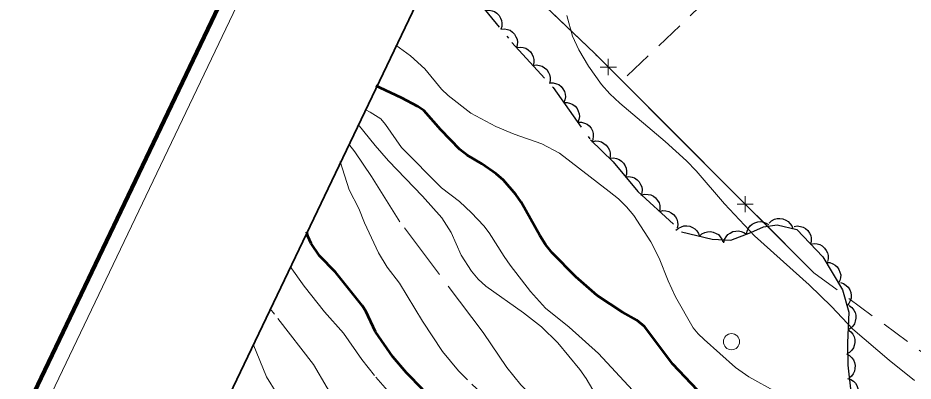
# Model space of a CAD drawing. Extents: x 356765 to 358572, y 5103174 to 5104650.
# Drawn here: x 356893.4 to 356948.8, y 5104127.3 to 5104149.8 of the extents above; entities that cross this region are included whole.
import ezdxf

# ---------------------------------------------------------------- set-up
doc = ezdxf.new("R2010")
doc.units = 0
doc.header["$LTSCALE"] = 0.6
for name, pattern in [('DOT_DASHED', [7.7, 5, -1.2, 0.3, -1.2]), ('LONG_DASHED', [7.5, 6, -1.5]), ('MEDIUM_DASHED', [4.5, 3, -1.5])]:
    doc.linetypes.add(name, pattern=pattern)
for name, color, linetype, lineweight in [('1', 7, 'Continuous', 53), ('2', 7, 'Continuous', 13), ('36', 7, 'Continuous', 13), ('37', 7, 'Continuous', 13), ('44', 7, 'Continuous', 25), ('52', 7, 'Continuous', 13), ('60', 7, 'Continuous', 13)]:
    doc.layers.add(name, color=color, linetype=linetype, lineweight=lineweight)

msp = doc.modelspace()

# ---------------------------------------------------------------- linework, layer by layer
at = {"layer": '1', "linetype": 'LONG_DASHED'}
for points in [[(356936.2, 5104125.92), (356933.92, 5104128.34), (356932.16, 5104130.68), (356931.68, 5104131.07), (356930.8, 5104131.55), (356929.23, 5104132.59), (356927.91, 5104133.75), (356926.45, 5104135.24), (356926.03, 5104135.76), (356925.68, 5104136.3), (356924.53, 5104138.38), (356924.2, 5104138.84), (356923.42, 5104139.73), (356922.98, 5104140.13), (356922.08, 5104140.75), (356921.18, 5104141.28), (356920.72, 5104141.63), (356919.54, 5104142.86), (356918.5, 5104144.04), (356918.13, 5104144.29), (356917.11, 5104144.84), (356915.78, 5104145.45), (356915.55, 5104145.57)], [(356918.43, 5104126.76), (356917.42, 5104127.8), (356916.57, 5104128.79), (356915.51, 5104130.34), (356914.9, 5104131.63), (356914.68, 5104131.98), (356913.02, 5104134.04), (356912.04, 5104135.04), (356911.52, 5104135.82), (356911.32, 5104136.26), (356911.24, 5104136.53)]]:
    msp.add_lwpolyline(points, dxfattribs=at)
at = {"layer": '2'}
for points in [[(356948.88, 5104127.32), (356947.31, 5104128.59), (356945.07, 5104130.51), (356943.74, 5104131.9), (356942.35, 5104133.26), (356938.98, 5104136.28), (356937.11, 5104138.26), (356935.37, 5104140.32), (356934.76, 5104140.93), (356933.43, 5104142.12), (356930.63, 5104144.5), (356930.02, 5104145.08), (356929.5, 5104145.66), (356928.7, 5104146.79), (356928.09, 5104147.8), (356927.71, 5104148.65), (356927.35, 5104149.93)], [(356940.33, 5104126.61), (356938.62, 5104127.55), (356937.8, 5104128.13), (356935.85, 5104129.87), (356935.48, 5104130.22), (356935.18, 5104130.59), (356934.08, 5104132.51), (356933.62, 5104133.5), (356933.06, 5104134.91), (356932.55, 5104135.92), (356931.51, 5104137.54), (356931.04, 5104138.08), (356930.54, 5104138.58), (356929.97, 5104139.04), (356926.9, 5104141.4), (356925.8, 5104141.99), (356924.08, 5104142.59), (356922.95, 5104143.05), (356921.41, 5104143.88), (356920, 5104144.97), (356919.59, 5104145.38), (356918.55, 5104146.63), (356917.66, 5104147.43), (356916.76, 5104148.09)]]:
    msp.add_lwpolyline(points, dxfattribs=at)
at = {"layer": '2', "linetype": 'LONG_DASHED'}
for points in [[(356923.46, 5104135), (356922.55, 5104136.47), (356922.21, 5104136.9), (356921.44, 5104137.72), (356920.71, 5104138.41), (356919.59, 5104139.26), (356917.11, 5104141.76), (356916.13, 5104143.19), (356915.83, 5104143.54), (356915.17, 5104143.95), (356914.86, 5104144.12)], [(356929.82, 5104125.32), (356928.55, 5104127.46), (356928.16, 5104128.01), (356926.79, 5104129.65), (356925.78, 5104130.65), (356924.66, 5104131.51), (356922.34, 5104133.16), (356921.86, 5104133.61), (356921.44, 5104134.09), (356920.8, 5104135.09), (356920.18, 5104136.49), (356919.6, 5104137.4), (356918.42, 5104138.75), (356916.31, 5104140.94), (356915.49, 5104141.88), (356914.42, 5104143.19)], [(356933.94, 5104117.3), (356932.36, 5104118.99), (356928.5, 5104122.65), (356928, 5104123.18), (356926.63, 5104124.86), (356925.58, 5104125.99), (356924.5, 5104127.05), (356924.06, 5104127.59), (356923.64, 5104128.13), (356922.16, 5104130.3), (356917, 5104137.16), (356915.26, 5104139.97), (356914.22, 5104141.49), (356913.84, 5104141.97)], [(356924.11, 5104124.67), (356921.19, 5104127.36), (356920.64, 5104127.92), (356919.65, 5104129.13), (356918.42, 5104131), (356916.98, 5104133.36), (356916.23, 5104134.34), (356915.68, 5104135.23), (356914.82, 5104137.09), (356914.47, 5104137.97), (356913.88, 5104139.13), (356913.32, 5104140.88)], [(356951.07, 5104107.09), (356948.49, 5104109.3), (356946.9, 5104110.44), (356945.43, 5104111.8), (356944.55, 5104112.76), (356941.5, 5104116.4), (356939.44, 5104118.59), (356937.92, 5104120.54), (356935.48, 5104123.29), (356933.72, 5104124.9), (356932.29, 5104125.95), (356931.86, 5104126.32), (356931.42, 5104126.73), (356929.32, 5104128.99), (356927.5, 5104130.62), (356926.02, 5104131.8), (356925.11, 5104132.83), (356923.84, 5104134.47), (356923.46, 5104135)], [(356917.89, 5104124.83), (356915.43, 5104127.63), (356914.65, 5104128.62), (356913.52, 5104130.25), (356912.35, 5104131.59), (356911.08, 5104133.17), (356910.22, 5104134.38)], [(356922.23, 5104116.17), (356921.31, 5104116.97), (356920.24, 5104117.79), (356919.22, 5104118.69), (356917.56, 5104120.38), (356915.69, 5104122.51), (356913, 5104126.15), (356912.51, 5104126.88), (356911.67, 5104128.32), (356909.25, 5104131.43), (356908.97, 5104131.77)], [(356909.4, 5104126.53), (356908.76, 5104127.55), (356907.92, 5104129.57)]]:
    msp.add_lwpolyline(points, dxfattribs=at)
at = {"layer": '36'}
msp.add_circle((356937.549, 5104129.73), 0.5, dxfattribs=at)
at = {"layer": '37'}
for p, q in [((356929.92, 5104147.24), (356929.92, 5104146.24)), ((356930.42, 5104146.74), (356929.42, 5104146.74)), ((356934.16, 5104142.49), (356930.63, 5104146.03)), ((356937.69, 5104138.95), (356934.16, 5104142.49)), ((356938.4, 5104138.75), (356938.4, 5104137.75)), ((356938.9, 5104138.25), (356937.9, 5104138.25)), ((356942.64, 5104134), (356939.11, 5104137.54))]:
    msp.add_line(p, q, dxfattribs=at)
for points in [[(356942.64, 5104134), (356929.08, 5104147.58), (356923.21, 5104153.22), (356920.84, 5104156.63)], [(356929.21, 5104147.44), (356929.08, 5104147.58), (356925.61, 5104150.91)]]:
    msp.add_lwpolyline(points, dxfattribs=at)
at = {"layer": '44', "linetype": 'DOT_DASHED'}
msp.add_lwpolyline([(356921.26, 5104151.53), (356923.95, 5104148.27), (356926.51, 5104145.47), (356928.81, 5104142.23), (356930.21, 5104140.87), (356931.74, 5104139.04), (356934.46, 5104136.54), (356936.36, 5104136.07), (356937.51, 5104136.02), (356938.75, 5104136.5), (356939.54, 5104136.85), (356940.38, 5104136.96), (356941.6, 5104136.67), (356943.21, 5104134.99), (356944.42, 5104132.95), (356944.82, 5104131.56), (356944.74, 5104129.65), (356944.75, 5104128.27), (356944.92, 5104126.81), (356945.38, 5104125.19), (356946.38, 5104123.46), (356948.22, 5104121.84), (356950.02, 5104120.84)], dxfattribs=at)
at = {"layer": '44'}
for points in [[(356922.32, 5104150.25), (356922.53, 5104150.27), (356922.72, 5104150.23), (356922.88, 5104150.17), (356923.02, 5104150.07), (356923.15, 5104149.94), (356923.25, 5104149.77), (356923.31, 5104149.62), (356923.33, 5104149.45), (356923.32, 5104149.26), (356923.27, 5104149.09)], [(356923.27, 5104149.09), (356923.48, 5104149.11), (356923.68, 5104149.07), (356923.84, 5104149.02), (356923.98, 5104148.91), (356924.11, 5104148.78), (356924.2, 5104148.62), (356924.27, 5104148.47), (356924.29, 5104148.29), (356924.28, 5104148.11), (356924.23, 5104147.93)], [(356924.24, 5104147.95), (356924.45, 5104147.98), (356924.65, 5104147.95), (356924.81, 5104147.9), (356924.96, 5104147.81), (356925.09, 5104147.68), (356925.2, 5104147.52), (356925.27, 5104147.38), (356925.3, 5104147.2), (356925.3, 5104147.02), (356925.26, 5104146.84)], [(356925.26, 5104146.84), (356925.46, 5104146.87), (356925.66, 5104146.84), (356925.82, 5104146.8), (356925.97, 5104146.7), (356926.11, 5104146.58), (356926.21, 5104146.41), (356926.28, 5104146.27), (356926.31, 5104146.1), (356926.31, 5104145.91), (356926.27, 5104145.73)], [(356926.3, 5104145.76), (356926.51, 5104145.77), (356926.71, 5104145.71), (356926.86, 5104145.65), (356926.99, 5104145.54), (356927.11, 5104145.39), (356927.2, 5104145.22), (356927.25, 5104145.07), (356927.26, 5104144.89), (356927.23, 5104144.71), (356927.17, 5104144.54)], [(356927.17, 5104144.54), (356927.38, 5104144.54), (356927.58, 5104144.49), (356927.73, 5104144.42), (356927.86, 5104144.31), (356927.98, 5104144.17), (356928.06, 5104144), (356928.12, 5104143.84), (356928.13, 5104143.67), (356928.1, 5104143.49), (356928.04, 5104143.32)], [(356928.04, 5104143.32), (356928.25, 5104143.32), (356928.44, 5104143.27), (356928.6, 5104143.2), (356928.73, 5104143.09), (356928.85, 5104142.95), (356928.93, 5104142.78), (356928.99, 5104142.62), (356928.99, 5104142.45), (356928.97, 5104142.26), (356928.91, 5104142.09)], [(356928.93, 5104142.11), (356929.13, 5104142.16), (356929.34, 5104142.14), (356929.5, 5104142.1), (356929.65, 5104142.01), (356929.79, 5104141.9), (356929.91, 5104141.74), (356929.99, 5104141.6), (356930.03, 5104141.43), (356930.04, 5104141.25), (356930.01, 5104141.07)], [(356930.03, 5104141.09), (356930.24, 5104141.11), (356930.43, 5104141.07), (356930.59, 5104141.02), (356930.73, 5104140.92), (356930.87, 5104140.78), (356930.96, 5104140.62), (356931.03, 5104140.47), (356931.05, 5104140.3), (356931.04, 5104140.11), (356930.99, 5104139.94)], [(356930.99, 5104139.94), (356931.2, 5104139.96), (356931.4, 5104139.92), (356931.55, 5104139.87), (356931.7, 5104139.76), (356931.83, 5104139.63), (356931.92, 5104139.47), (356931.99, 5104139.32), (356932.01, 5104139.14), (356932, 5104138.96), (356931.95, 5104138.79)], [(356931.98, 5104138.82), (356932.19, 5104138.86), (356932.39, 5104138.85), (356932.55, 5104138.82), (356932.71, 5104138.74), (356932.85, 5104138.63), (356932.97, 5104138.47), (356933.06, 5104138.34), (356933.1, 5104138.16), (356933.11, 5104137.98), (356933.09, 5104137.8)], [(356933.09, 5104137.8), (356933.29, 5104137.85), (356933.49, 5104137.84), (356933.66, 5104137.8), (356933.81, 5104137.72), (356933.96, 5104137.61), (356934.08, 5104137.46), (356934.16, 5104137.32), (356934.2, 5104137.15), (356934.22, 5104136.96), (356934.19, 5104136.79)], [(356938.47, 5104136.38), (356938.51, 5104136.58), (356938.6, 5104136.76), (356938.7, 5104136.9), (356938.83, 5104137.01), (356939, 5104137.1), (356939.18, 5104137.15), (356939.34, 5104137.17), (356939.52, 5104137.14), (356939.69, 5104137.08), (356939.85, 5104136.99)], [(356939.88, 5104137.08), (356940.03, 5104137.22), (356940.22, 5104137.31), (356940.37, 5104137.36), (356940.55, 5104137.36), (356940.73, 5104137.34), (356940.91, 5104137.26), (356941.05, 5104137.18), (356941.17, 5104137.05), (356941.28, 5104136.9), (356941.34, 5104136.73)], [(356934.11, 5104136.63), (356934.26, 5104136.77), (356934.45, 5104136.85), (356934.6, 5104136.9), (356934.78, 5104136.91), (356934.96, 5104136.88), (356935.14, 5104136.8), (356935.28, 5104136.72), (356935.4, 5104136.59), (356935.5, 5104136.44), (356935.56, 5104136.27)], [(356935.56, 5104136.27), (356935.72, 5104136.41), (356935.9, 5104136.49), (356936.06, 5104136.54), (356936.24, 5104136.55), (356936.42, 5104136.52), (356936.59, 5104136.44), (356936.74, 5104136.36), (356936.85, 5104136.23), (356936.96, 5104136.08), (356937.02, 5104135.91)], [(356937.07, 5104135.85), (356937.12, 5104136.05), (356937.22, 5104136.23), (356937.32, 5104136.36), (356937.46, 5104136.46), (356937.63, 5104136.55), (356937.81, 5104136.58), (356937.98, 5104136.6), (356938.15, 5104136.56), (356938.32, 5104136.49), (356938.47, 5104136.39)], [(356941.42, 5104136.86), (356941.62, 5104136.9), (356941.82, 5104136.87), (356941.98, 5104136.83), (356942.13, 5104136.74), (356942.27, 5104136.62), (356942.38, 5104136.46), (356942.46, 5104136.31), (356942.49, 5104136.14), (356942.49, 5104135.96), (356942.45, 5104135.78)], [(356942.45, 5104135.78), (356942.66, 5104135.82), (356942.86, 5104135.79), (356943.02, 5104135.75), (356943.17, 5104135.66), (356943.31, 5104135.53), (356943.42, 5104135.38), (356943.49, 5104135.23), (356943.53, 5104135.06), (356943.53, 5104134.87), (356943.49, 5104134.7)], [(356943.42, 5104134.64), (356943.63, 5104134.63), (356943.82, 5104134.56), (356943.96, 5104134.48), (356944.09, 5104134.36), (356944.2, 5104134.21), (356944.26, 5104134.03), (356944.31, 5104133.87), (356944.3, 5104133.69), (356944.26, 5104133.51), (356944.18, 5104133.35)], [(356944.29, 5104133.4), (356944.49, 5104133.33), (356944.66, 5104133.22), (356944.78, 5104133.11), (356944.87, 5104132.95), (356944.93, 5104132.78), (356944.96, 5104132.59), (356944.96, 5104132.43), (356944.9, 5104132.26), (356944.82, 5104132.09), (356944.71, 5104131.96)], [(356944.84, 5104131.97), (356945.01, 5104131.85), (356945.13, 5104131.68), (356945.21, 5104131.54), (356945.24, 5104131.37), (356945.25, 5104131.18), (356945.21, 5104131), (356945.16, 5104130.84), (356945.06, 5104130.7), (356944.93, 5104130.57), (356944.77, 5104130.47)], [(356944.77, 5104130.47), (356944.94, 5104130.35), (356945.06, 5104130.19), (356945.14, 5104130.04), (356945.18, 5104129.87), (356945.19, 5104129.69), (356945.15, 5104129.5), (356945.1, 5104129.34), (356945, 5104129.2), (356944.86, 5104129.07), (356944.71, 5104128.97)], [(356944.67, 5104128.97), (356944.85, 5104128.87), (356945, 5104128.73), (356945.1, 5104128.6), (356945.17, 5104128.44), (356945.2, 5104128.26), (356945.19, 5104128.06), (356945.17, 5104127.9), (356945.09, 5104127.75), (356944.98, 5104127.6), (356944.84, 5104127.48)], [(356944.74, 5104127.46), (356944.93, 5104127.39), (356945.1, 5104127.28), (356945.22, 5104127.16), (356945.31, 5104127.01), (356945.38, 5104126.84), (356945.4, 5104126.65), (356945.4, 5104126.49), (356945.35, 5104126.32), (356945.26, 5104126.15), (356945.15, 5104126.02)]]:
    msp.add_lwpolyline(points, dxfattribs=at)
at = {"layer": '52', "linetype": 'MEDIUM_DASHED'}
for p, q in [((356955.79, 5104169.84), (356930.77, 5104145.88)), ((356942.64, 5104134), (356967.65, 5104115.68))]:
    msp.add_line(p, q, dxfattribs=at)
at = {"layer": '60', "lineweight": 158}
msp.add_lwpolyline([(356765.24, 5103856.84), (358192.2, 5103173.84), (358571.69, 5103966.7), (357144.73, 5104649.7)], close=True, dxfattribs=at)
at = {"layer": '60'}
msp.add_lwpolyline([(356766.57, 5103857.31), (358191.72, 5103175.17), (358570.35, 5103966.23), (357145.2, 5104648.37)], close=True, dxfattribs=at)
at = {"layer": '60', "lineweight": 35}
msp.add_lwpolyline([(356779.89, 5103862.01), (357952.48, 5103300.77), (358322.47, 5104073.79), (357149.88, 5104635.03)], close=True, dxfattribs=at)

doc.saveas('drawing.dxf')
